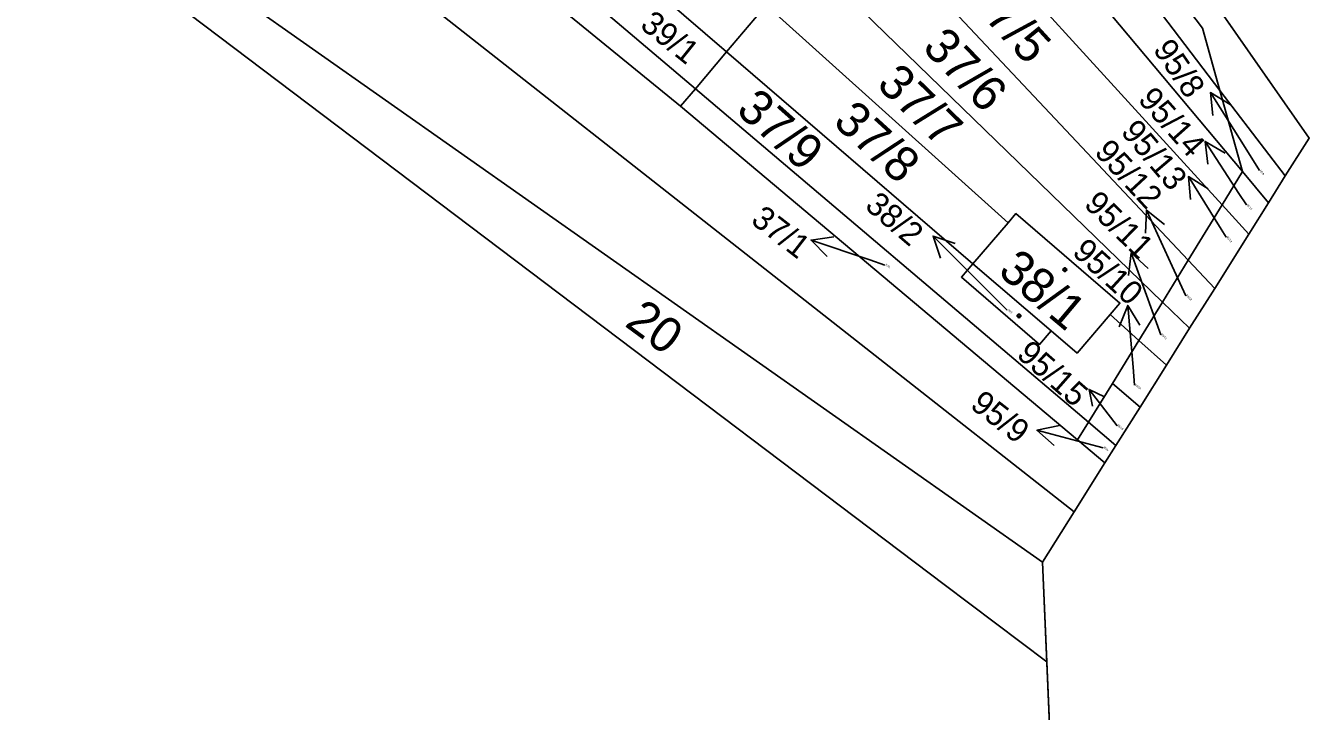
# Model space of a CAD drawing. Extents: x -598233 to -596890, y -1157848 to -1156431.
# Drawn here: x -597365.8 to -597303.6, y -1157052.1 to -1157018.9 of the extents above; entities that cross this region are included whole.
import ezdxf

# ---------------------------------------------------------------- set-up
doc = ezdxf.new("R2010")
doc.units = 0
for name, color, linetype in [('Level 1', 7, 'Continuous'), ('Level 4', 7, 'Continuous'), ('Level 5', 7, 'Continuous'), ('Level 57', 7, 'Continuous'), ('Level 60', 7, 'Continuous'), ('Vrstva 54', 7, 'Continuous'), ('Vrstva 60', 7, 'Continuous')]:
    doc.layers.add(name, color=color, linetype=linetype)

msp = doc.modelspace()

# ---------------------------------------------------------------- linework, layer by layer
at = {"layer": 'Level 1'}
for points in [[(-597316.36, -1157049.69), (-597321.33, -1157045.93), (-597360.03, -1157016.65), (-597390.17, -1156998.02), (-597420.96, -1156981.11), (-597456.97, -1156960.5), (-597484.08, -1156948.02)], [(-597315.54, -1157068.55), (-597316.36, -1157049.69), (-597316.57, -1157044.86), (-597315.03, -1157042.41), (-597313.54, -1157040.04), (-597313.01, -1157039.2), (-597311.84, -1157037.35), (-597310.56, -1157035.31), (-597309.44, -1157033.52), (-597308.22, -1157031.59), (-597306.57, -1157028.96), (-597305.61, -1157027.44), (-597304.81, -1157026.14), (-597303.64, -1157024.31), (-597310.64, -1157014.28), (-597312.61, -1157008.25), (-597315.16, -1156993.14), (-597321.82, -1156982.66), (-597324.52, -1156978.21), (-597328.01, -1156972.52), (-597345.28, -1156956.63), (-597347.92, -1156950.58)], [(-597419.12, -1156972.02), (-597386.6, -1156990.52), (-597352.68, -1157012.8), (-597315.03, -1157042.41)], [(-597422.56, -1156978.13), (-597419.84, -1156979.66), (-597389.18, -1156996.46), (-597358.98, -1157014.99), (-597316.57, -1157044.86)], [(-597319.06, -1157005.05), (-597315.42, -1157008.06), (-597311.74, -1157015.11), (-597308.81, -1157018.97), (-597307.97, -1157021.99)], [(-597320, -1157006.16), (-597307.97, -1157021.99)], [(-597306.87, -1157025.93), (-597321.73, -1157008.19)], [(-597304.81, -1157026.14), (-597303.64, -1157024.31), (-597310.64, -1157014.28), (-597312.61, -1157008.25)], [(-597348.75, -1157008.88), (-597348.54, -1157009.04), (-597333.37, -1157021.91)], [(-597349.72, -1157010), (-597334.09, -1157022.76)], [(-597323.54, -1157010.33), (-597307.86, -1157027.54)], [(-597325.74, -1157012.93), (-597309.51, -1157030.22)], [(-597327.96, -1157015.53), (-597310.75, -1157032.25)], [(-597335.99, -1157016.56), (-597331.86, -1157020.13)], [(-597329.94, -1157017.87), (-597331.86, -1157020.13)], [(-597329.94, -1157017.87), (-597318.23, -1157028.41)], [(-597331.86, -1157020.13), (-597333.37, -1157021.91)], [(-597331.86, -1157020.13), (-597319.94, -1157030.39)], [(-597333.37, -1157021.91), (-597334.09, -1157022.76)], [(-597333.37, -1157021.91), (-597314.33, -1157038.07)], [(-597307.97, -1157021.99), (-597304.81, -1157026.14)], [(-597307.97, -1157021.99), (-597306.87, -1157025.93)], [(-597334.09, -1157022.76), (-597314.86, -1157038.93)], [(-597306.87, -1157025.93), (-597307.86, -1157027.54)], [(-597305.61, -1157027.44), (-597306.87, -1157025.93)], [(-597304.81, -1157026.14), (-597305.61, -1157027.44)], [(-597318.23, -1157028.41), (-597317.85, -1157027.96), (-597312.81, -1157032.3), (-597313.29, -1157032.85)], [(-597307.86, -1157027.54), (-597309.51, -1157030.22)], [(-597307.86, -1157027.54), (-597306.57, -1157028.96)], [(-597305.61, -1157027.44), (-597306.57, -1157028.96)], [(-597319.94, -1157030.39), (-597318.23, -1157028.41)], [(-597306.57, -1157028.96), (-597308.22, -1157031.59)], [(-597316.15, -1157033.65), (-597316.7, -1157034.3), (-597320.49, -1157031.04), (-597319.94, -1157030.39)], [(-597319.94, -1157030.39), (-597316.15, -1157033.65)], [(-597309.51, -1157030.22), (-597310.75, -1157032.25)], [(-597309.51, -1157030.22), (-597308.22, -1157031.59)], [(-597308.22, -1157031.59), (-597309.44, -1157033.52)], [(-597310.75, -1157032.25), (-597311.89, -1157034.11)], [(-597310.75, -1157032.25), (-597309.44, -1157033.52)], [(-597313.29, -1157032.85), (-597314.89, -1157034.72), (-597316.15, -1157033.65)], [(-597313.29, -1157032.85), (-597311.89, -1157034.11)], [(-597309.44, -1157033.52), (-597310.56, -1157035.31)], [(-597311.89, -1157034.11), (-597313.18, -1157036.2)], [(-597311.89, -1157034.11), (-597310.56, -1157035.31)], [(-597310.56, -1157035.31), (-597311.84, -1157037.35)], [(-597313.18, -1157036.2), (-597314.33, -1157038.07)], [(-597313.18, -1157036.2), (-597311.84, -1157037.35)], [(-597311.84, -1157037.35), (-597313.01, -1157039.2)], [(-597314.33, -1157038.07), (-597314.86, -1157038.93)], [(-597314.33, -1157038.07), (-597313.01, -1157039.2)], [(-597314.86, -1157038.93), (-597313.54, -1157040.04)], [(-597313.01, -1157039.2), (-597313.54, -1157040.04)], [(-597313.54, -1157040.04), (-597315.03, -1157042.41)], [(-597315.03, -1157042.41), (-597316.57, -1157044.86)], [(-597316.57, -1157044.86), (-597316.36, -1157049.69)], [(-597450.24, -1157168.12), (-597429.64, -1157145.11), (-597411.66, -1157129.43), (-597398.16, -1157121.72), (-597386.77, -1157115.26), (-597350.78, -1157099.58), (-597323.95, -1157090.2), (-597313.81, -1157082.16), (-597315.54, -1157068.55), (-597316.36, -1157049.69)]]:
    msp.add_lwpolyline(points, dxfattribs=at)
at = {"layer": 'Level 5'}
for centre, radius in [((-597315.48, -1157030.68), 0.09), ((-597315.48, -1157030.68), 0.0521), ((-597317.7, -1157032.92), 0.09), ((-597317.7, -1157032.92), 0.0521)]:
    msp.add_circle(centre, radius, dxfattribs=at)
at = {"layer": 'Level 57'}
for p, q in [((-597306.833, -1157024.635), (-597308.43, -1157022.095)), ((-597307.051, -1157026.982), (-597308.679, -1157024.462)), ((-597306.05, -1157025.88), (-597306.833, -1157024.635)), ((-597307.911, -1157028.722), (-597309.492, -1157026.172)), ((-597306.69, -1157027.54), (-597307.051, -1157026.982)), ((-597310.276, -1157030.515), (-597311.53, -1157027.79)), ((-597324.93, -1157030.21), (-597327.772, -1157029.249)), ((-597319.735, -1157031.176), (-597321.857, -1157029.055)), ((-597307.67, -1157029.11), (-597307.911, -1157028.722)), ((-597311.243, -1157032.682), (-597312.26, -1157029.86)), ((-597324.19, -1157030.46), (-597324.93, -1157030.21)), ((-597309.62, -1157031.94), (-597310.276, -1157030.515)), ((-597318.27, -1157032.64), (-597319.735, -1157031.176)), ((-597312.174, -1157035.399), (-597312.43, -1157032.41)), ((-597310.83, -1157033.83), (-597311.243, -1157032.682)), ((-597312.1, -1157036.27), (-597312.174, -1157035.399)), ((-597312.95, -1157038.24), (-597314.307, -1157036.484)), ((-597313.932, -1157039.236), (-597316.83, -1157038.46)), ((-597313.62, -1157039.32), (-597313.932, -1157039.236))]:
    msp.add_line(p, q, dxfattribs=at)
for points in [[(-597308.321, -1157023.208), (-597308.43, -1157022.095), (-597307.474, -1157022.676)], [(-597308.556, -1157025.573), (-597308.679, -1157024.462), (-597307.716, -1157025.031)], [(-597309.39, -1157027.286), (-597309.492, -1157026.172), (-597308.54, -1157026.759)], [(-597311.566, -1157028.907), (-597311.53, -1157027.79), (-597310.658, -1157028.489)], [(-597326.985, -1157030.043), (-597327.772, -1157029.249), (-597326.664, -1157029.096)], [(-597321.503, -1157030.116), (-597321.857, -1157029.055), (-597320.796, -1157029.409)], [(-597312.391, -1157030.97), (-597312.26, -1157029.86), (-597311.45, -1157030.631)], [(-597312.843, -1157033.449), (-597312.43, -1157032.41), (-597311.846, -1157033.364)], [(-597314.147, -1157037.296), (-597314.307, -1157036.484), (-597313.562, -1157036.843)], [(-597315.993, -1157039.202), (-597316.83, -1157038.46), (-597315.735, -1157038.236)]]:
    msp.add_lwpolyline(points, dxfattribs=at)
at = {"layer": 'Level 60'}
for points in [[(-597451.05, -1156953.86), (-597464.61, -1156946.36), (-597548.33, -1156902.86), (-597534.86, -1156896.71), (-597497.72, -1156917.84), (-597462.51, -1156937.89), (-597461.2, -1156938.63), (-597445.67, -1156947.81), (-597407.63, -1156970.82), (-597406.11, -1156971.52), (-597385.43, -1156985.04), (-597365.36, -1156998.75), (-597349.72, -1157010), (-597334.09, -1157022.76), (-597314.86, -1157038.93), (-597313.54, -1157040.04), (-597315.03, -1157042.41), (-597352.68, -1157012.8), (-597386.6, -1156990.52), (-597419.12, -1156972.02)], [(-597419.84, -1156979.66), (-597389.18, -1156996.46), (-597358.98, -1157014.99), (-597316.57, -1157044.86), (-597316.36, -1157049.69), (-597321.33, -1157045.93), (-597360.03, -1157016.65), (-597390.17, -1156998.02), (-597420.96, -1156981.11), (-597456.97, -1156960.5), (-597484.08, -1156948.02), (-597453.24, -1156960.9), (-597422.56, -1156978.13)], [(-597389.18, -1156996.46), (-597419.84, -1156979.66), (-597422.56, -1156978.13), (-597419.12, -1156972.02), (-597386.6, -1156990.52), (-597352.68, -1157012.8), (-597315.03, -1157042.41), (-597316.57, -1157044.86), (-597358.98, -1157014.99)], [(-597315.42, -1157008.06), (-597319.06, -1157005.05), (-597324.09, -1157000.8), (-597329.6, -1156993.56), (-597312.61, -1157008.25), (-597310.64, -1157014.28), (-597303.64, -1157024.31), (-597304.81, -1157026.14), (-597307.97, -1157021.99), (-597308.81, -1157018.97), (-597311.74, -1157015.11)], [(-597319.06, -1157005.05), (-597315.42, -1157008.06), (-597311.74, -1157015.11), (-597308.81, -1157018.97), (-597307.97, -1157021.99), (-597320, -1157006.16)], [(-597306.87, -1157025.93), (-597321.73, -1157008.19), (-597320, -1157006.16), (-597307.97, -1157021.99)], [(-597341.47, -1157012.86), (-597336.64, -1157017.28), (-597335.99, -1157016.56), (-597331.86, -1157020.13), (-597333.37, -1157021.91), (-597348.54, -1157009.04), (-597348.75, -1157008.88), (-597347.11, -1157006.99), (-597340.95, -1157012.29)], [(-597321.73, -1157008.19), (-597306.87, -1157025.93), (-597307.86, -1157027.54), (-597323.54, -1157010.33)], [(-597334.09, -1157022.76), (-597349.72, -1157010), (-597348.75, -1157008.88), (-597348.54, -1157009.04), (-597333.37, -1157021.91)], [(-597323.54, -1157010.33), (-597307.86, -1157027.54), (-597309.51, -1157030.22), (-597325.74, -1157012.93)], [(-597310.75, -1157032.25), (-597327.96, -1157015.53), (-597325.74, -1157012.93), (-597309.51, -1157030.22)], [(-597335.99, -1157016.56), (-597333.91, -1157014.29), (-597329.94, -1157017.87), (-597331.86, -1157020.13)], [(-597329.94, -1157017.87), (-597327.96, -1157015.53), (-597310.75, -1157032.25), (-597311.89, -1157034.11), (-597313.29, -1157032.85), (-597312.81, -1157032.3), (-597317.85, -1157027.96), (-597318.23, -1157028.41)], [(-597331.86, -1157020.13), (-597329.94, -1157017.87), (-597318.23, -1157028.41), (-597319.94, -1157030.39)], [(-597313.18, -1157036.2), (-597314.33, -1157038.07), (-597333.37, -1157021.91), (-597331.86, -1157020.13), (-597319.94, -1157030.39), (-597320.49, -1157031.04), (-597316.7, -1157034.3), (-597316.15, -1157033.65), (-597314.89, -1157034.72), (-597313.29, -1157032.85), (-597311.89, -1157034.11)], [(-597314.86, -1157038.93), (-597334.09, -1157022.76), (-597333.37, -1157021.91), (-597314.33, -1157038.07)], [(-597305.61, -1157027.44), (-597306.87, -1157025.93), (-597307.97, -1157021.99), (-597304.81, -1157026.14)], [(-597306.87, -1157025.93), (-597305.61, -1157027.44), (-597306.57, -1157028.96), (-597307.86, -1157027.54)], [(-597317.85, -1157027.96), (-597312.81, -1157032.3), (-597313.29, -1157032.85), (-597314.89, -1157034.72), (-597316.15, -1157033.65), (-597319.94, -1157030.39), (-597318.23, -1157028.41)], [(-597307.86, -1157027.54), (-597306.57, -1157028.96), (-597308.22, -1157031.59), (-597309.51, -1157030.22)], [(-597316.15, -1157033.65), (-597316.7, -1157034.3), (-597320.49, -1157031.04), (-597319.94, -1157030.39)], [(-597309.44, -1157033.52), (-597310.75, -1157032.25), (-597309.51, -1157030.22), (-597308.22, -1157031.59)], [(-597310.56, -1157035.31), (-597311.89, -1157034.11), (-597310.75, -1157032.25), (-597309.44, -1157033.52)], [(-597311.84, -1157037.35), (-597313.18, -1157036.2), (-597311.89, -1157034.11), (-597310.56, -1157035.31)], [(-597313.01, -1157039.2), (-597314.33, -1157038.07), (-597313.18, -1157036.2), (-597311.84, -1157037.35)], [(-597313.54, -1157040.04), (-597314.86, -1157038.93), (-597314.33, -1157038.07), (-597313.01, -1157039.2)]]:
    msp.add_lwpolyline(points, close=True, dxfattribs=at)
for points in [[(-597315.54, -1157068.55), (-597316.36, -1157049.69), (-597316.57, -1157044.86), (-597315.03, -1157042.41), (-597313.54, -1157040.04), (-597313.01, -1157039.2), (-597311.84, -1157037.35), (-597310.56, -1157035.31), (-597309.44, -1157033.52), (-597308.22, -1157031.59), (-597306.57, -1157028.96), (-597305.61, -1157027.44), (-597304.81, -1157026.14), (-597303.64, -1157024.31), (-597310.64, -1157014.28), (-597312.61, -1157008.25), (-597315.16, -1156993.14), (-597321.82, -1156982.66), (-597324.52, -1156978.21), (-597328.01, -1156972.52), (-597345.28, -1156956.63), (-597347.92, -1156950.58)], [(-597390.17, -1156998.02), (-597360.03, -1157016.65), (-597321.33, -1157045.93), (-597316.36, -1157049.69), (-597315.54, -1157068.55), (-597313.81, -1157082.16), (-597323.95, -1157090.2), (-597350.78, -1157099.58), (-597386.77, -1157115.26)]]:
    msp.add_lwpolyline(points, dxfattribs=at)
at = {"layer": 'Vrstva 54'}
for p, q in [((-597310.64, -1157014.28), (-597303.64, -1157024.31)), ((-597303.64, -1157024.31), (-597304.81, -1157026.14)), ((-597304.81, -1157026.14), (-597305.61, -1157027.44)), ((-597305.61, -1157027.44), (-597306.57, -1157028.96)), ((-597306.57, -1157028.96), (-597308.22, -1157031.59)), ((-597308.22, -1157031.59), (-597309.44, -1157033.52)), ((-597309.44, -1157033.52), (-597310.56, -1157035.31)), ((-597310.56, -1157035.31), (-597311.84, -1157037.35)), ((-597311.84, -1157037.35), (-597313.01, -1157039.2)), ((-597313.01, -1157039.2), (-597313.54, -1157040.04)), ((-597313.54, -1157040.04), (-597315.03, -1157042.41)), ((-597315.03, -1157042.41), (-597316.57, -1157044.86)), ((-597316.57, -1157044.86), (-597316.36, -1157049.69)), ((-597316.36, -1157049.69), (-597315.54, -1157068.55))]:
    msp.add_line(p, q, dxfattribs=at)
at = {"layer": 'Vrstva 60'}
for points in [[(-597347.92, -1156950.58), (-597345.28, -1156956.63), (-597328.01, -1156972.52), (-597324.52, -1156978.21), (-597321.82, -1156982.66), (-597315.16, -1156993.14), (-597312.61, -1157008.25), (-597310.64, -1157014.28), (-597303.64, -1157024.31), (-597304.81, -1157026.14), (-597305.61, -1157027.44), (-597306.57, -1157028.96), (-597308.22, -1157031.59), (-597309.44, -1157033.52), (-597310.56, -1157035.31), (-597311.84, -1157037.35), (-597313.01, -1157039.2), (-597313.54, -1157040.04), (-597315.03, -1157042.41), (-597316.57, -1157044.86), (-597315.54, -1157068.55)], [(-597315.54, -1157068.55), (-597316.57, -1157044.86), (-597315.03, -1157042.41), (-597313.54, -1157040.04), (-597313.01, -1157039.2), (-597311.84, -1157037.35), (-597310.56, -1157035.31), (-597309.44, -1157033.52), (-597308.22, -1157031.59), (-597306.57, -1157028.96), (-597305.61, -1157027.44), (-597304.81, -1157026.14), (-597303.64, -1157024.31), (-597310.64, -1157014.28), (-597312.61, -1157008.25), (-597315.16, -1156993.14), (-597321.82, -1156982.66), (-597324.52, -1156978.21), (-597328.01, -1156972.52), (-597345.28, -1156956.63), (-597347.92, -1156950.58)]]:
    msp.add_lwpolyline(points, dxfattribs=at)

# ---------------------------------------------------------------- texts
at = {"layer": 'Level 4'}
for s, height, rotation, p in [('37/5', 1.7, 312.5673, (-597320.264, -1157017.566)), ('37/6', 1.7, 314.00883, (-597322.431, -1157019.969)), ('37/7', 1.7, 315.81198, (-597324.65, -1157021.768)), ('37/9', 1.7, 318.27051, (-597331.458, -1157023.041)), ('37/8', 1.7, 317.57913, (-597326.761, -1157023.607)), ('95/8', 0.1, 304.46082, (-597306.05, -1157025.88)), ('95/14', 0.1, 311.67684, (-597306.69, -1157027.54)), ('95/13', 0.1, 310.36545, (-597307.67, -1157029.11)), ('38/1', 1.7, 319.91508, (-597318.78, -1157030.86)), ('37/1', 0.1, 322.24185, (-597324.19, -1157030.46)), ('20', 1.7, 323.6661, (-597336.85, -1157033.376)), ('95/12', 0.1, 312.82524, (-597309.62, -1157031.94)), ('38/2', 0.1, 319.36158, (-597318.27, -1157032.64)), ('95/11', 0.1, 315.67401, (-597310.83, -1157033.83)), ('95/10', 0.1, 317.57751, (-597312.1, -1157036.27)), ('95/15', 0.1, 318.66777, (-597312.95, -1157038.24)), ('95/9', 0.1, 322.10361, (-597313.62, -1157039.32))]:
    msp.add_text(s, height=height, rotation=rotation, dxfattribs=at).set_placement(p)
at = {"layer": 'Level 57'}
for s, rotation, p in [('39/1', 321.18858, (-597336.105, -1157018.928)), ('95/8', 304.46082, (-597311.241, -1157020.013)), ('95/14', 311.67684, (-597311.98, -1157022.468)), ('95/13', 310.36545, (-597312.813, -1157024.024)), ('95/12', 312.82524, (-597314.094, -1157025.024)), ('38/2', 319.36158, (-597325.217, -1157027.674)), ('95/11', 315.67401, (-597314.603, -1157027.571)), ('37/1', 322.24185, (-597330.742, -1157028.39)), ('95/10', 317.57751, (-597315.173, -1157029.903)), ('95/15', 318.66777, (-597317.868, -1157034.87)), ('95/9', 322.10361, (-597320.121, -1157037.343))]:
    msp.add_text(s, height=1.14, rotation=rotation, dxfattribs=at).set_placement(p)

doc.saveas('drawing.dxf')
